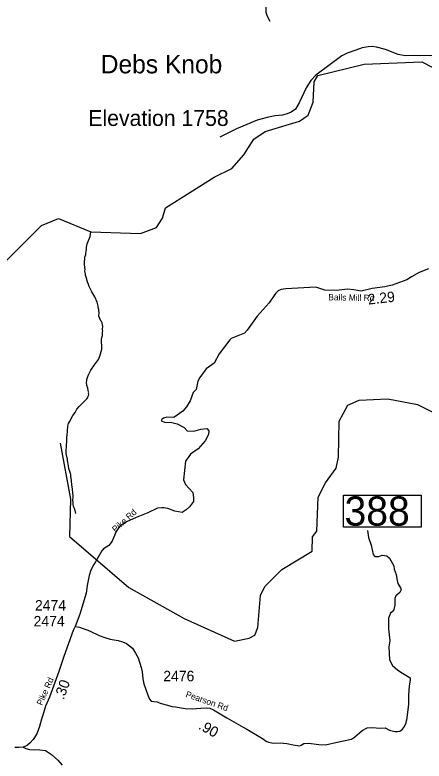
# Model space of a CAD drawing. Extents: x 1248224 to 1454986, y 825081 to 985870.
# Drawn here: x 1376578 to 1381479, y 856212 to 865144 of the extents above; entities that cross this region are included whole.
import ezdxf

# ---------------------------------------------------------------- set-up
doc = ezdxf.new("R2010")
doc.units = 0
for name, color, linetype in [('Exist Geographical Mountain Summit Elevation Number Label', 7, 'Continuous'), ('Exist Geographical Mountain Summit Label', 7, 'Continuous'), ('Exist Hydrographic Creek Single Shore', 7, 'Continuous'), ('Exist Hydrographic Misc Water Feature', 7, 'Continuous'), ('Exist Road Non-System Type 51', 7, 'Continuous'), ('Exist Road Secondary Mileage Hundredths English Label', 7, 'Continuous'), ('Exist Road Secondary Structure Standard Bridge Number Label', 7, 'Continuous'), ('Exist Road Secondary Type 10 Attributed', 7, 'Continuous'), ('Exist Road Secondary Type 41 Attributed', 7, 'Continuous'), ('Exist Road Secondary Type 51 Attributed', 7, 'Continuous'), ('Exist Road Secondary Type 51 Label', 7, 'Continuous'), ('Exist Road Secondary Type 51 Number Label', 7, 'Continuous')]:
    doc.layers.add(name, color=color, linetype=linetype)

msp = doc.modelspace()

# ---------------------------------------------------------------- linework, layer by layer
at = {"layer": 'Exist Hydrographic Creek Single Shore'}
for points in [[(1376474.8, 862201.9), (1376897.8, 862624.5), (1377100.5, 862708), (1377488.4, 862548.3), (1378082.8, 862527.4), (1378275.7, 862599.1), (1378345.8, 862712.6), (1378380.7, 862836.5), (1378963.8, 863202.3), (1379174.8, 863306.4), (1379319.7, 863467.7), (1379440.7, 863659), (1379575.8, 863748.2), (1379986.8, 863871.1), (1380088.8, 863944.6), (1380149.8, 864101), (1380163.7, 864343.5), (1380206.8, 864418.2), (1380759.8, 864554.8), (1381452.8, 864583.7), (1381724.8, 864443.5)], [(1377121.4, 860017.3), (1377245.6, 859346.2), (1377233.1, 858898.7), (1377940.9, 858289.7), (1378603.8, 857920.9), (1379207.8, 857649.5), (1379382.8, 857682), (1379450.8, 857720.1), (1379485.8, 857811.3), (1379518.9, 858194.7), (1379570.8, 858302), (1379775.8, 858504.7), (1380138.8, 858723.9), (1380141.8, 858897.8), (1380193.8, 858965.7), (1380210.8, 859372.5), (1380297.8, 859544.7), (1380425.8, 859719.4), (1380453.8, 859850.2), (1380462.8, 860283.3), (1380566.8, 860474.8), (1380701.8, 860531.2), (1381043.8, 860547.4), (1381400.8, 860481.1), (1381606.8, 860378.4)]]:
    msp.add_lwpolyline(points, dxfattribs=at)
at = {"layer": 'Exist Hydrographic Misc Water Feature'}
msp.add_lwpolyline([(1377309.1, 859177.7), (1377296.1, 859226), (1377281, 859258.3), (1377273.7, 859290.5), (1377274.3, 859314.5), (1377270.5, 859322.6), (1377273.8, 859378.5), (1377273, 859426.5), (1377265.8, 859458.6), (1377266.2, 859474.6), (1377262.3, 859482.7), (1377262.7, 859498.7), (1377258.9, 859506.8), (1377256.7, 859578.8), (1377252.9, 859586.9), (1377253.3, 859602.9), (1377249.4, 859611), (1377246.2, 859643.1), (1377224, 859715.6), (1377220.7, 859747.7), (1377206.2, 859812), (1377206.6, 859828), (1377192.2, 859892.3), (1377195, 860012.2), (1377199.3, 860020.1), (1377201.2, 860100.1), (1377205.4, 860108), (1377212.1, 860219.7), (1377220.9, 860251.5), (1377231.4, 860275.2), (1377271.2, 860348.2), (1377298.1, 860385.5), (1377321.2, 860426.9), (1377345.9, 860458.3), (1377438.1, 860550), (1377450.5, 860565.7), (1377456.9, 860581.4), (1377461.3, 860597.3), (1377459.7, 860613.4), (1377461.9, 860621.3), (1377458, 860629.4), (1377451.3, 860677.6), (1377440, 860709.9), (1377440.4, 860725.9), (1377436.6, 860734), (1377437.7, 860781.9), (1377454.8, 860829.5), (1377486.4, 860892.6), (1377530, 860957.5), (1377577.5, 861018.3), (1377596.4, 861057.9), (1377618.6, 861145.2), (1377615.5, 861265.3), (1377626.5, 861305.1), (1377627.4, 861345), (1377631.8, 861360.9), (1377628.1, 861376.9), (1377629.1, 861416.9), (1377625.3, 861425), (1377624.1, 861457), (1377616.4, 861473.2), (1377608.6, 861481.4), (1377584, 861538), (1377585.2, 861586), (1377581.4, 861594.1), (1377582, 861618), (1377574.5, 861642.2), (1377574.9, 861658.2), (1377564, 861706.5), (1377533.6, 861771.2), (1377499, 861828.1), (1377466.5, 861892.9), (1377438.4, 861973.5), (1377438.6, 861981.5), (1377423.8, 862029.8), (1377424.2, 862045.8), (1377417, 862078), (1377417.5, 862102), (1377413.7, 862110.1), (1377414.3, 862134.1), (1377410.8, 862150.1), (1377412.1, 862206.1), (1377416.3, 862214), (1377417, 862246), (1377425.8, 862277.7), (1377431, 862325.6), (1377435.2, 862333.5), (1377435.9, 862365.4), (1377444.9, 862405.2), (1377479, 862492.3), (1377488.4, 862548.3)], dxfattribs=at)
at = {"layer": 'Exist Road Non-System Type 51'}
for points in [[(1380125.4, 866790.3), (1380107.9, 866707.7), (1380101.5, 866654.5), (1380088.8, 866629), (1379967.7, 866344.2), (1379919.4, 866251.6), (1379832.4, 866136.8), (1379811.1, 866079.4), (1379760.2, 865890.3), (1379754, 865789), (1379758.2, 865729.5), (1379726.4, 865682.8), (1379681.8, 865619), (1379624.4, 865489.4), (1379590.5, 865389.5), (1379582, 865253.5), (1379582.1, 865175.7), (1379594.9, 865139.6), (1379607.6, 865112), (1379633.1, 865069.5)], [(1381576, 864654.5), (1381366.7, 864659), (1381252.7, 864656.7), (1381169.4, 864672.5), (1381016.3, 864731), (1380910.5, 864758.1), (1380856.5, 864764.8), (1380809.2, 864762.6), (1380737.2, 864749), (1380660.7, 864722), (1380557.1, 864686), (1380494.9, 864654.9), (1380182, 864422.9), (1380121.7, 864357.9), (1380067.6, 864270.1), (1379984.3, 864092.1), (1379937.1, 864017.8), (1379885.3, 863979.5), (1379840.3, 863961.5), (1379781.8, 863943.5), (1379696.2, 863936.7), (1379615.2, 863920.9), (1379477.9, 863882.6), (1379230.3, 863781.3), (1379031, 863681)], [(1380802.6, 858974), (1380811.9, 858890.4), (1380846.7, 858795.1), (1380869.9, 858683.7), (1380888.5, 858662.8), (1380934.9, 858662.8), (1380976.7, 858676.7), (1381032.4, 858667.4), (1381064.9, 858639.5), (1381116, 858548.9), (1381120.6, 858509.5), (1381146.1, 858444.4), (1381150.8, 858395.6), (1381162.4, 858339.9), (1381194.9, 858286.5), (1381204.2, 858260.9), (1381190.2, 858228.4), (1381139.2, 858191.2), (1381127.6, 858158.7), (1381127.6, 858079.8), (1381111.3, 858010.1), (1381076.5, 857982.2), (1381051, 857921.8), (1381053.4, 857793.7), (1381069.7, 857652), (1381058.1, 857580), (1381065.1, 857424.4), (1381102.2, 857354.7), (1381164.9, 857301.3), (1381220.6, 857264.2), (1381311.1, 857210.7)], [(1381311.1, 857210.7), (1381313.4, 857185.2), (1381301.8, 857110.9), (1381292.5, 857006.3), (1381290.2, 856894.8), (1381267.4, 856696.2)]]:
    msp.add_lwpolyline(points, dxfattribs=at)
at = {"layer": 'Exist Road Secondary Structure Standard Bridge Number Label'}
msp.add_lwpolyline([(1380513.6, 859394.9), (1381442.6, 859394.9), (1381442.6, 859010.8), (1380513.6, 859010.8)], close=True, dxfattribs=at)
at = {"layer": 'Exist Road Secondary Type 10 Attributed'}
for points in [[(1381329.6, 862010.5), (1381270.6, 861971.3), (1381097.5, 861910.9), (1381007.8, 861890.8), (1380858.7, 861869.3), (1380725.8, 861836.8), (1380639.2, 861853.9), (1380561.9, 861861.6), (1380430.5, 861844.6), (1380291.4, 861847.7), (1380182.2, 861884.8), (1379823.5, 861866.3), (1379766.3, 861857), (1379729.2, 861841.5), (1379698.3, 861810.6), (1379621.4, 861696.8), (1379479.2, 861539), (1379358.6, 861368.9), (1379326.1, 861334.8), (1379168.4, 861271.4), (1379150.2, 861253.7), (1379025, 861088.2), (1378963.1, 860976.8), (1378868.9, 860909.2), (1378793.2, 860804), (1378770, 860760.7), (1378748.3, 860661.7), (1378714.3, 860626.1), (1378677.2, 860525.5), (1378632.4, 860451.3), (1378590.6, 860401.8), (1378483.3, 860324.1), (1378398.7, 860328.5), (1378357.9, 860317.3), (1378337.5, 860301), (1378330.6, 860285.2), (1378372.3, 860269.9), (1378455.8, 860265.5), (1378519.5, 860247.9), (1378605.2, 860206.1), (1378642.6, 860166.5), (1378719.5, 860162.1), (1378802.9, 860184.1), (1378877.6, 860195.1), (1378899.6, 860166.5), (1378895.2, 860122.5), (1378855.9, 860047), (1378774.6, 859950.3), (1378682.4, 859884.3), (1378623, 859800.8), (1378596.7, 859580.9), (1378620.9, 859523.7), (1378708.7, 859429.2), (1378717.5, 859367.6), (1378715.3, 859319.3), (1378669.2, 859257.7), (1378628.2, 859221.5), (1378582.5, 859188.8), (1378492.5, 859203.2), (1378410.4, 859235.3)], [(1379354.9, 856595.3), (1379542.2, 856483.7), (1379587.6, 856450.3), (1379616.4, 856438.1), (1379674.1, 856427.5), (1379754.4, 856429), (1379836.3, 856423), (1379910.6, 856406.3), (1379985.6, 856394.3), (1380005.3, 856401.9), (1380037.2, 856424.6), (1380094.8, 856426.1), (1380217.6, 856409.4), (1380296.4, 856406.4), (1380438.9, 856438.3), (1380610.2, 856474.7), (1380645.1, 856497.4), (1380737.6, 856579.4), (1380798.8, 856610.9), (1380856.4, 856612.4), (1380951.9, 856607.8), (1381012.5, 856609.4), (1381065.6, 856582), (1381129.3, 856566.9), (1381159.6, 856565.4), (1381189.9, 856569.9), (1381220.2, 856592.7), (1381244.5, 856627.6), (1381264.2, 856670), (1381267.4, 856696.2)]]:
    msp.add_lwpolyline(points, dxfattribs=at)
at = {"layer": 'Exist Road Secondary Type 41 Attributed'}
for points in [[(1377300.6, 857823.2), (1377351.8, 857813.7), (1377471.6, 857771.2), (1377586.8, 857716.6), (1377653.5, 857692.3), (1377718.7, 857671.1), (1377815.7, 857655.9), (1377867.3, 857639.2), (1377912.8, 857619.5), (1377952.2, 857592.2), (1377985.5, 857561.9), (1378021.9, 857504.2), (1378053.7, 857446.6), (1378090.1, 857334.3), (1378102, 857280.6), (1378109.5, 857197.1), (1378123.2, 857136.4), (1378164.1, 857015), (1378188.4, 856952.8), (1378209.6, 856930.1), (1378242.9, 856925.5), (1378282.4, 856919.5), (1378317.2, 856907.3), (1378459.7, 856866.4), (1378502.2, 856860.3), (1378617.4, 856843.6), (1378701.4, 856839.6), (1378803, 856847.2), (1378875.8, 856850.2), (1378913.7, 856847.2), (1378956.1, 856826), (1379115.3, 856728.9), (1379310.9, 856618.1), (1379354.9, 856595.3)], [(1376675.6, 856379.7), (1376708.3, 856362), (1376750.7, 856351.3), (1376878, 856348.7), (1376944.4, 856338.1), (1377016, 856290.3), (1377090.3, 856221.2), (1377143.3, 856162.8)]]:
    msp.add_lwpolyline(points, dxfattribs=at)
at = {"layer": 'Exist Road Secondary Type 51 Attributed'}
for points in [[(1381532.4, 862105.9), (1381421.1, 862061), (1381329.6, 862010.5)], [(1378410.4, 859235.3), (1378362.5, 859243.7), (1378336.2, 859243.7), (1378285.6, 859239.6), (1378171.2, 859183.9), (1378032.1, 859129.7), (1377913, 859075.6), (1377848.1, 859032.3), (1377818.7, 859006), (1377784.7, 858953.4), (1377741.4, 858843.5), (1377701.2, 858794), (1377640.9, 858752.2), (1377620.8, 858730.6), (1377543.1, 858595.6), (1377523.1, 858563.9), (1377485.3, 858499), (1377467.3, 858434.2), (1377442.1, 858313.5), (1377431.3, 858223.4), (1377354, 857970.3), (1377300.6, 857823.2)], [(1377300.6, 857823.2), (1377277.6, 857775.5), (1377220.9, 857619.7), (1377165.5, 857465.3), (1377102.2, 857284.4), (1376990.4, 856977.9), (1376942.9, 856870.9), (1376911.3, 856762.7), (1376896.9, 856715.8), (1376873.1, 856624.7), (1376838.8, 856537.6), (1376795.3, 856470.2), (1376759.7, 856430.6), (1376726.7, 856402.9), (1376703.3, 856389), (1376675.6, 856379.7)], [(1376675.6, 856379.7), (1376623.5, 856375.4), (1376576, 856376.7)]]:
    msp.add_lwpolyline(points, dxfattribs=at)

# ---------------------------------------------------------------- texts
at = {"layer": 'Exist Geographical Mountain Summit Elevation Number Label'}
msp.add_text('Elevation 1758', height=190, dxfattribs=at).set_placement((1377457.2, 863815.3))
at = {"layer": 'Exist Geographical Mountain Summit Label'}
msp.add_text('Debs Knob', height=220, dxfattribs=at).set_placement((1377606, 864445))
at = {"layer": 'Exist Road Secondary Mileage Hundredths English Label'}
for s, rotation, p in [('2.29', 6.43382, (1380811.3, 861676)), ('.30', 69.96309, (1377161.8, 856939.4)), ('.90', 330.47556, (1378767.9, 856603.5))]:
    msp.add_text(s, height=125, rotation=rotation, dxfattribs=at).set_placement(p)
at = {"layer": 'Exist Road Secondary Structure Standard Bridge Number Label'}
msp.add_text('388', height=350, dxfattribs=at).set_placement((1380526.1, 859030.6))
at = {"layer": 'Exist Road Secondary Type 51 Label'}
for s, rotation, p in [('Balls Mill Rd', 358.81235, (1380331.3, 861729.1)), ('Pike Rd', 42.25707, (1377782.4, 858945.9)), ('Pike Rd', 66.07518, (1376903.7, 856871.6)), ('Pearson Rd', 340.80816, (1378616.5, 856982.2))]:
    msp.add_text(s, height=75, rotation=rotation, dxfattribs=at).set_placement(p)
at = {"layer": 'Exist Road Secondary Type 51 Number Label'}
for s, p in [('2474', (1376818, 858014.2)), ('2474', (1376801.7, 857824.2)), ('2476', (1378355.1, 857167.7))]:
    msp.add_text(s, height=125, dxfattribs=at).set_placement(p)

doc.saveas('drawing.dxf')
